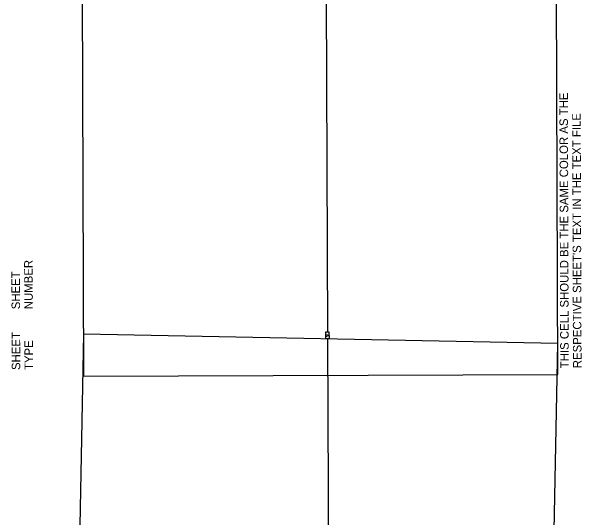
# Model space of a CAD drawing. Extents: x 601462 to 605493, y 331960 to 402715.
# Drawn here: x 602480 to 603652, y 393320 to 394361 of the extents above; entities that cross this region are included whole.
import ezdxf

# ---------------------------------------------------------------- set-up
doc = ezdxf.new("R2010")
doc.units = 0
for name, color, linetype in [('P_FTMS', 7, 'Continuous'), ('P_FTMSConduit', 7, 'Continuous'), ('P_MISC_TXT_1A (Construction)', 7, 'Continuous'), ('P_MISC_TXT_1B (Construction)', 7, 'Continuous')]:
    doc.layers.add(name, color=color, linetype=linetype)

# ---------------------------------------------------------------- blocks, each defined once
blk = doc.blocks.new('FTMS_FCV')
at = {"layer": 'P_FTMS'}
blk.add_line((12.7, 16.3), (0.6, -21.9), dxfattribs=at)
blk.add_lwpolyline([(39.1, 24.4), (-39.1, 24.4), (-39.1, -24.4), (39.1, -24.4)], close=True, dxfattribs=at)
blk.add_lwpolyline([(-12.1, 16.2), (0.6, -21.9)], dxfattribs=at)

msp = doc.modelspace()

# ---------------------------------------------------------------- linework, layer by layer
at = {"layer": 'P_FTMSConduit'}
for p, q in [((603130.5, 393701.2), (603125.2, 395189.2)), ((603131.7, 393374.3), (603130.5, 393688.4))]:
    msp.add_line(p, q, dxfattribs=at)
msp.add_arc((580116.8, 393292.3), 23015.1, 359.77013, 0.20434, dxfattribs=at)
at = {"layer": 'P_MISC_TXT_1A (Construction)'}
msp.add_lwpolyline([(603603.1, 393614.2), (603597.9, 395189.2), (602622.9, 395186), (602628.1, 393611)], close=True, dxfattribs=at)
msp.add_lwpolyline([(603603.1, 393614.2), (603597.9, 395189.2), (602622.9, 395186), (602628.1, 393611)], close=True, dxfattribs=at)
at = {"layer": 'P_MISC_TXT_1B (Construction)'}
msp.add_lwpolyline([(603572.7, 392103.5), (603603.3, 393678.2), (602628.5, 393697.1), (602597.9, 392122.4)], close=True, dxfattribs=at)
msp.add_lwpolyline([(603572.7, 392103.5), (603603.3, 393678.2), (602628.5, 393697.1), (602597.9, 392122.4)], close=True, dxfattribs=at)

# ---------------------------------------------------------------- block references
at = {"layer": 'P_FTMS', "xscale": 0.16404166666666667, "yscale": 0.1640416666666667, "rotation": 90.75145918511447}
msp.add_blockref('FTMS_FCV', (603129.6, 393694.8), dxfattribs=at)

# ---------------------------------------------------------------- texts
at = {"layer": 'P_MISC_TXT_1A (Construction)'}
for s, p in [('THIS CELL SHOULD BE THE SAME COLOR AS THE', (603625.7, 393627.2)), ('THIS CELL SHOULD BE THE SAME COLOR AS THE', (603625.7, 393627.2)), ("RESPECTIVE SHEET'S TEXT IN THE TEXT FILE", (603652, 393627.3)), ("RESPECTIVE SHEET'S TEXT IN THE TEXT FILE", (603652, 393627.3)), ('NUMBER', (602524, 393748.6)), ('NUMBER', (602524, 393748.6)), ('SHEET', (602497.8, 393748.5)), ('SHEET', (602497.8, 393748.5)), ('SHEET', (602498.2, 393623.5)), ('SHEET', (602498.2, 393623.5)), ('TYPE', (602524.5, 393623.6)), ('TYPE', (602524.5, 393623.6))]:
    msp.add_text(s, height=17.5, rotation=90.1893, dxfattribs=at).set_placement(p)

doc.saveas('drawing.dxf')
